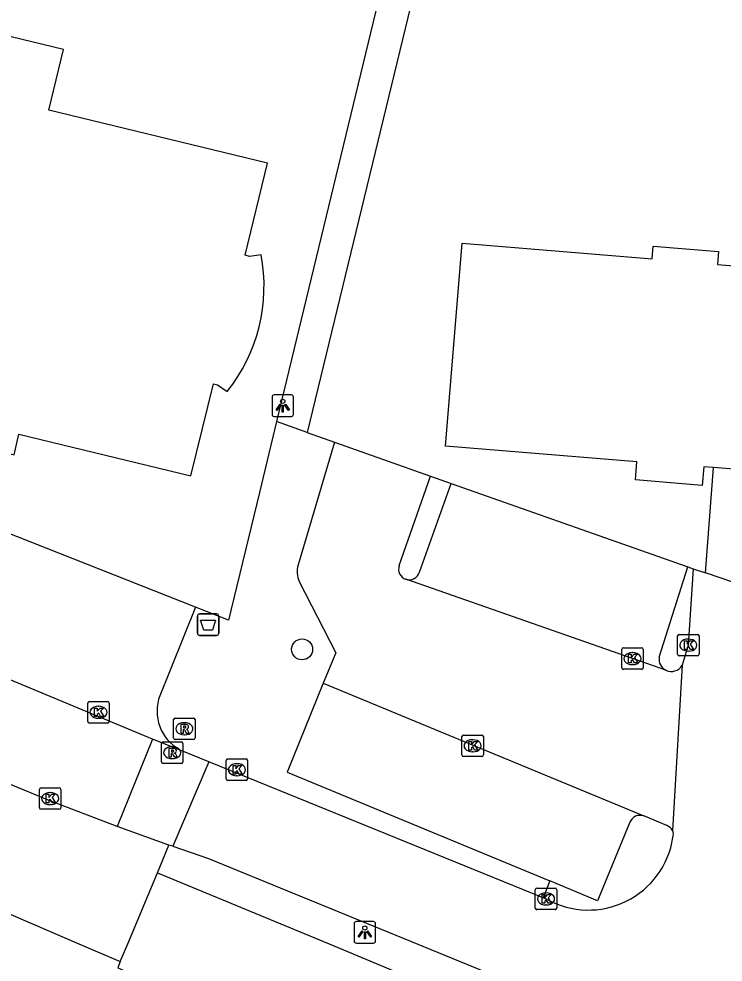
# Model space of a CAD drawing. Extents: x 162812 to 163818, y 381639 to 382470.
# Drawn here: x 163570 to 163602.82, y 381999.14 to 382043.08 of the extents above; entities that cross this region are included whole.
import ezdxf

# ---------------------------------------------------------------- set-up
doc = ezdxf.new("R2010")
doc.units = 0
for name, color, linetype in [('IMGEO_Afvalbak', 7, 'Continuous'), ('IMGEO_Boom', 7, 'Continuous'), ('IMGEO_Groenvoorziening', 7, 'Continuous'), ('IMGEO_Kolk', 7, 'Continuous'), ('IMGEO_Lichtpunt', 7, 'Continuous'), ('IMGEO_Pand', 7, 'Continuous'), ('IMGEO_Parkeervlak_open', 7, 'Continuous'), ('IMGEO_Rijbaan_lokaal_open', 7, 'Continuous'), ('IMGEO_Rioolput', 7, 'Continuous'), ('IMGEO_Voetpad_open', 7, 'Continuous')]:
    doc.layers.add(name, color=color, linetype=linetype)

msp = doc.modelspace()

# ---------------------------------------------------------------- linework, layer by layer
at = {"layer": 'IMGEO_Afvalbak'}
for p, q in [((163578.32, 382014.462), (163578.32, 382015.262)), ((163578.32, 382015.262), (163578.32, 382014.462)), ((163578.42, 382015.362), (163579.21, 382015.362)), ((163579.21, 382015.362), (163578.42, 382015.362)), ((163579.31, 382015.262), (163579.31, 382014.462)), ((163579.31, 382014.462), (163579.31, 382015.262)), ((163579.21, 382014.362), (163578.42, 382014.362)), ((163578.42, 382014.362), (163579.21, 382014.362))]:
    msp.add_line(p, q, dxfattribs=at)
msp.add_lwpolyline([(163578.463, 382015.076), (163579.167, 382015.076), (163579.018, 382014.606), (163578.612, 382014.606), (163578.463, 382015.076)], dxfattribs=at)
for centre, start, end in [((163578.42, 382015.262), 90, 180), ((163578.42, 382015.262), 90, 180), ((163579.21, 382015.262), 0, 90), ((163579.21, 382015.262), 360, 90), ((163578.42, 382014.462), 180, 270), ((163578.42, 382014.462), 180, 270), ((163579.21, 382014.462), 270, 0), ((163579.21, 382014.462), 270, 0)]:
    msp.add_arc(centre, 0.1, start, end, dxfattribs=at)
at = {"layer": 'IMGEO_Boom'}
msp.add_circle((163583.198, 382013.71), 0.489, dxfattribs=at)
at = {"layer": 'IMGEO_Groenvoorziening'}
msp.add_lwpolyline([(163574.726, 381999.168), (163574.605, 381998.877), (163598.299, 381988.562), (163579.386, 381944.696)], dxfattribs=at)
at = {"layer": 'IMGEO_Kolk'}
for p, q in [((163600.698, 382013.48), (163600.698, 382014.332)), ((163600.773, 382014.406), (163601.625, 382014.406)), ((163601.186, 382014.186), (163601.211, 382014.186)), ((163601.699, 382014.332), (163601.699, 382013.48)), ((163598.096, 382012.853), (163598.096, 382013.705)), ((163598.171, 382013.779), (163599.023, 382013.779)), ((163599.097, 382013.705), (163599.097, 382012.853)), ((163598.584, 382013.559), (163598.609, 382013.559)), ((163601.625, 382013.406), (163600.773, 382013.406)), ((163601.209, 382013.626), (163601.184, 382013.626)), ((163598.607, 382012.999), (163598.582, 382012.999)), ((163599.023, 382012.779), (163598.171, 382012.779)), ((163573.209, 382010.351), (163573.209, 382011.203)), ((163573.284, 382011.277), (163574.136, 382011.277)), ((163573.697, 382011.057), (163573.722, 382011.057)), ((163574.21, 382011.203), (163574.21, 382010.351)), ((163574.136, 382010.277), (163573.284, 382010.277)), ((163573.72, 382010.497), (163573.695, 382010.497)), ((163590.72, 382009.718), (163591.572, 382009.718)), ((163590.645, 382008.792), (163590.645, 382009.644)), ((163591.133, 382009.498), (163591.158, 382009.498)), ((163591.646, 382009.644), (163591.646, 382008.792)), ((163591.156, 382008.938), (163591.131, 382008.938)), ((163579.659, 382007.677), (163579.659, 382008.529)), ((163579.734, 382008.603), (163580.586, 382008.603)), ((163580.66, 382008.529), (163580.66, 382007.677)), ((163591.572, 382008.718), (163590.72, 382008.718)), ((163580.147, 382008.383), (163580.172, 382008.383)), ((163580.586, 382007.603), (163579.734, 382007.603)), ((163580.17, 382007.823), (163580.145, 382007.823)), ((163570.956, 382006.334), (163570.956, 382007.186)), ((163571.031, 382007.26), (163571.883, 382007.26)), ((163571.957, 382007.186), (163571.957, 382006.334)), ((163571.444, 382007.04), (163571.469, 382007.04)), ((163571.883, 382006.26), (163571.031, 382006.26)), ((163571.467, 382006.48), (163571.442, 382006.48)), ((163594.067, 382001.659), (163594.067, 382002.511)), ((163594.142, 382002.585), (163594.994, 382002.585)), ((163594.555, 382002.365), (163594.58, 382002.365)), ((163595.068, 382002.511), (163595.068, 382001.659)), ((163594.994, 382001.585), (163594.142, 382001.585)), ((163594.578, 382001.805), (163594.553, 382001.805))]:
    msp.add_line(p, q, dxfattribs=at)
for points in [[(163600.698, 382013.48), (163600.698, 382014.332)], [(163600.773, 382014.406), (163601.625, 382014.406)], [(163601.699, 382014.332), (163601.699, 382013.48)], [(163598.096, 382012.853), (163598.096, 382013.705)], [(163598.171, 382013.779), (163599.023, 382013.779)], [(163599.097, 382013.705), (163599.097, 382012.853)], [(163601.019, 382014.106), (163601.142, 382014.106), (163601.142, 382013.955), (163601.272, 382014.106), (163601.436, 382014.106), (163601.29, 382013.955), (163601.443, 382013.706), (163601.291, 382013.706), (163601.206, 382013.87), (163601.142, 382013.803), (163601.142, 382013.706), (163601.019, 382013.706), (163601.019, 382014.106)], [(163598.417, 382013.479), (163598.54, 382013.479), (163598.54, 382013.328), (163598.67, 382013.479), (163598.834, 382013.479), (163598.688, 382013.328), (163598.841, 382013.079), (163598.689, 382013.079), (163598.604, 382013.243), (163598.54, 382013.176), (163598.54, 382013.079), (163598.417, 382013.079), (163598.417, 382013.479)], [(163601.625, 382013.406), (163600.773, 382013.406)], [(163599.023, 382012.779), (163598.171, 382012.779)], [(163573.209, 382010.351), (163573.209, 382011.203)], [(163573.284, 382011.277), (163574.136, 382011.277)], [(163574.21, 382011.203), (163574.21, 382010.351)], [(163573.53, 382010.977), (163573.653, 382010.977), (163573.653, 382010.826), (163573.783, 382010.977), (163573.947, 382010.977), (163573.801, 382010.826), (163573.954, 382010.577), (163573.802, 382010.577), (163573.717, 382010.741), (163573.653, 382010.674), (163573.653, 382010.577), (163573.53, 382010.577), (163573.53, 382010.977)], [(163574.136, 382010.277), (163573.284, 382010.277)], [(163590.72, 382009.718), (163591.572, 382009.718)], [(163590.645, 382008.792), (163590.645, 382009.644)], [(163590.966, 382009.418), (163591.089, 382009.418), (163591.089, 382009.267), (163591.219, 382009.418), (163591.383, 382009.418), (163591.237, 382009.267), (163591.39, 382009.018), (163591.238, 382009.018), (163591.153, 382009.182), (163591.089, 382009.115), (163591.089, 382009.018), (163590.966, 382009.018), (163590.966, 382009.418)], [(163591.646, 382009.644), (163591.646, 382008.792)], [(163579.659, 382007.677), (163579.659, 382008.529)], [(163579.734, 382008.603), (163580.586, 382008.603)], [(163580.66, 382008.529), (163580.66, 382007.677)], [(163591.572, 382008.718), (163590.72, 382008.718)], [(163579.98, 382008.303), (163580.103, 382008.303), (163580.103, 382008.152), (163580.233, 382008.303), (163580.397, 382008.303), (163580.251, 382008.152), (163580.404, 382007.903), (163580.252, 382007.903), (163580.167, 382008.067), (163580.103, 382008), (163580.103, 382007.903), (163579.98, 382007.903), (163579.98, 382008.303)], [(163580.586, 382007.603), (163579.734, 382007.603)], [(163570.956, 382006.334), (163570.956, 382007.186)], [(163571.031, 382007.26), (163571.883, 382007.26)], [(163571.957, 382007.186), (163571.957, 382006.334)], [(163571.277, 382006.96), (163571.4, 382006.96), (163571.4, 382006.809), (163571.53, 382006.96), (163571.694, 382006.96), (163571.548, 382006.809), (163571.701, 382006.56), (163571.549, 382006.56), (163571.464, 382006.724), (163571.4, 382006.657), (163571.4, 382006.56), (163571.277, 382006.56), (163571.277, 382006.96)], [(163571.883, 382006.26), (163571.031, 382006.26)], [(163594.067, 382001.659), (163594.067, 382002.511)], [(163594.142, 382002.585), (163594.994, 382002.585)], [(163594.388, 382002.285), (163594.511, 382002.285), (163594.511, 382002.134), (163594.641, 382002.285), (163594.805, 382002.285), (163594.659, 382002.134), (163594.812, 382001.885), (163594.66, 382001.885), (163594.575, 382002.049), (163594.511, 382001.982), (163594.511, 382001.885), (163594.388, 382001.885), (163594.388, 382002.285)], [(163595.068, 382002.511), (163595.068, 382001.659)], [(163594.994, 382001.585), (163594.142, 382001.585)]]:
    msp.add_lwpolyline(points, dxfattribs=at)
for centre, start, end in [((163600.775, 382014.33), 91.552, 178.448), ((163600.775, 382014.33), 91.552, 178.448), ((163601.623, 382014.33), 1.552, 88.448), ((163601.623, 382014.33), 1.552, 88.448), ((163598.173, 382013.703), 91.552, 178.448), ((163598.173, 382013.703), 91.552, 178.448), ((163599.021, 382013.703), 1.552, 88.448), ((163599.021, 382013.703), 1.552, 88.448), ((163600.775, 382013.482), 181.552, 268.448), ((163600.775, 382013.482), 181.552, 268.448), ((163601.623, 382013.482), 271.552, 358.448), ((163601.623, 382013.482), 271.552, 358.448), ((163598.173, 382012.855), 181.552, 268.448), ((163598.173, 382012.855), 181.552, 268.448), ((163599.021, 382012.855), 271.552, 358.448), ((163599.021, 382012.855), 271.552, 358.448), ((163573.286, 382011.201), 91.552, 178.448), ((163573.286, 382011.201), 91.552, 178.448), ((163574.134, 382011.201), 1.552, 88.448), ((163574.134, 382011.201), 1.552, 88.448), ((163573.286, 382010.353), 181.552, 268.448), ((163573.286, 382010.353), 181.552, 268.448), ((163574.134, 382010.353), 271.552, 358.448), ((163574.134, 382010.353), 271.552, 358.448), ((163590.722, 382009.642), 91.552, 178.448), ((163590.722, 382009.642), 91.552, 178.448), ((163591.57, 382009.642), 1.552, 88.448), ((163591.57, 382009.642), 1.552, 88.448), ((163579.736, 382008.527), 91.552, 178.448), ((163579.736, 382008.527), 91.552, 178.448), ((163580.584, 382008.527), 1.552, 88.448), ((163580.584, 382008.527), 1.552, 88.448), ((163590.722, 382008.794), 181.552, 268.448), ((163590.722, 382008.794), 181.552, 268.448), ((163591.57, 382008.794), 271.552, 358.448), ((163591.57, 382008.794), 271.552, 358.448), ((163579.736, 382007.679), 181.552, 268.448), ((163579.736, 382007.679), 181.552, 268.448), ((163580.584, 382007.679), 271.552, 358.448), ((163580.584, 382007.679), 271.552, 358.448), ((163571.033, 382007.184), 91.552, 178.448), ((163571.033, 382007.184), 91.552, 178.448), ((163571.881, 382007.184), 1.552, 88.448), ((163571.881, 382007.184), 1.552, 88.448), ((163571.033, 382006.336), 181.552, 268.448), ((163571.033, 382006.336), 181.552, 268.448), ((163571.881, 382006.336), 271.552, 358.448), ((163571.881, 382006.336), 271.552, 358.448), ((163594.144, 382002.509), 91.552, 178.448), ((163594.144, 382002.509), 91.552, 178.448), ((163594.992, 382002.509), 1.552, 88.448), ((163594.992, 382002.509), 1.552, 88.448), ((163594.144, 382001.661), 181.552, 268.448), ((163594.144, 382001.661), 181.552, 268.448), ((163594.992, 382001.661), 271.552, 358.448), ((163594.992, 382001.661), 271.552, 358.448)]:
    msp.add_arc(centre, 0.0765, start, end, dxfattribs=at)
for centre, major_axis, ratio, start_param, end_param in [((163601.185, 382013.906), (-0.387, 0.002), 0.722429, 4.712389, 7.853982), ((163601.21, 382013.906), (-0.39, 0.002), 0.717154, 1.570796, 4.712389), ((163598.583, 382013.279), (-0.387, 0.002), 0.722429, 4.712389, 7.853982), ((163598.608, 382013.279), (-0.39, 0.002), 0.717154, 1.570796, 4.712389), ((163573.696, 382010.777), (-0.387, 0.002), 0.722429, 4.712389, 7.853982), ((163573.721, 382010.777), (-0.39, 0.002), 0.717154, 1.570796, 4.712389), ((163591.132, 382009.218), (-0.387, 0.002), 0.722429, 4.712389, 7.853982), ((163591.157, 382009.218), (-0.39, 0.002), 0.717154, 1.570796, 4.712389), ((163580.146, 382008.103), (-0.387, 0.002), 0.722429, 4.712389, 7.853982), ((163580.171, 382008.103), (-0.39, 0.002), 0.717154, 1.570796, 4.712389), ((163571.443, 382006.76), (-0.387, 0.002), 0.722429, 4.712389, 7.853982), ((163571.468, 382006.76), (-0.39, 0.002), 0.717154, 1.570796, 4.712389), ((163594.554, 382002.085), (-0.387, 0.002), 0.722429, 4.712389, 7.853982), ((163594.579, 382002.085), (-0.39, 0.002), 0.717154, 1.570796, 4.712389)]:
    msp.add_ellipse(centre, major_axis=major_axis, ratio=ratio, start_param=start_param, end_param=end_param, dxfattribs=at)
at = {"layer": 'IMGEO_Lichtpunt'}
for p, q in [((163582.698, 382025.558), (163581.89, 382025.558)), ((163582.698, 382025.558), (163581.89, 382025.558)), ((163581.796, 382025.463), (163581.796, 382024.656)), ((163581.796, 382025.463), (163581.796, 382024.656)), ((163582.792, 382024.656), (163582.792, 382025.463)), ((163582.792, 382024.656), (163582.792, 382025.463)), ((163581.89, 382024.562), (163582.698, 382024.562)), ((163581.89, 382024.562), (163582.698, 382024.562)), ((163585.623, 382000.933), (163585.623, 382000.126)), ((163585.623, 382000.933), (163585.623, 382000.126)), ((163586.525, 382001.028), (163585.717, 382001.028)), ((163586.525, 382001.028), (163585.717, 382001.028)), ((163586.619, 382000.126), (163586.619, 382000.933)), ((163586.619, 382000.126), (163586.619, 382000.933)), ((163585.717, 382000.032), (163586.525, 382000.032)), ((163585.717, 382000.032), (163586.525, 382000.032))]:
    msp.add_line(p, q, dxfattribs=at)
for points in [[(163582.17, 382025.127), (163582.209, 382025.099), (163582.021, 382024.837), (163581.983, 382024.864), (163582.17, 382025.127)], [(163582.382, 382025.099), (163582.42, 382025.126), (163582.607, 382024.864), (163582.568, 382024.836), (163582.382, 382025.099)], [(163582.272, 382025.079), (163582.319, 382025.079), (163582.319, 382024.757), (163582.272, 382024.757), (163582.272, 382025.079)], [(163585.997, 382000.597), (163586.036, 382000.569), (163585.848, 382000.307), (163585.81, 382000.334), (163585.997, 382000.597)], [(163586.099, 382000.549), (163586.146, 382000.549), (163586.146, 382000.227), (163586.099, 382000.227), (163586.099, 382000.549)], [(163586.209, 382000.569), (163586.247, 382000.596), (163586.434, 382000.334), (163586.395, 382000.306), (163586.209, 382000.569)]]:
    msp.add_lwpolyline(points, dxfattribs=at)
for centre in [(163582.295, 382025.261), (163586.122, 382000.731)]:
    msp.add_circle(centre, 0.0994, dxfattribs=at)
for centre, start, end in [((163581.89, 382025.463), 90, 180), ((163581.89, 382025.463), 90, 180), ((163582.698, 382025.463), 0, 90), ((163582.698, 382025.463), 0, 90), ((163581.89, 382024.656), 180, 270), ((163581.89, 382024.656), 180, 270), ((163582.698, 382024.656), 270, 0), ((163582.698, 382024.656), 270, 360), ((163585.717, 382000.933), 90, 180), ((163585.717, 382000.933), 90, 180), ((163586.525, 382000.933), 0, 90), ((163586.525, 382000.933), 0, 90), ((163585.717, 382000.126), 180, 270), ((163585.717, 382000.126), 180, 270), ((163586.525, 382000.126), 270, 0), ((163586.525, 382000.126), 270, 360)]:
    msp.add_arc(centre, 0.0946, start, end, dxfattribs=at)
at = {"layer": 'IMGEO_Pand'}
for points in [[(163541.477, 382049.231), (163541.374, 382048.809), (163541.641, 382048.748), (163540.696, 382044.902), (163539.432, 382045.183), (163537.525, 382037.371), (163555.435, 382033.036), (163555.218, 382032.166), (163565.443, 382029.682), (163564.186, 382024.142), (163569.774, 382022.764), (163569.994, 382023.74), (163578.02, 382021.794), (163579.065, 382026.083), (163579.258, 382026.031), (163579.708, 382025.721)], [(163581.288, 382032.092), (163580.741, 382032.007), (163580.549, 382032.064), (163581.588, 382036.351), (163571.392, 382038.824), (163572.076, 382041.643), (163565.264, 382043.296), (163564.715, 382041.032), (163549.701, 382044.674), (163550.267, 382047.007), (163549.754, 382047.223)], [(163602.38, 382022.18), (163601.918, 382022.218), (163601.846, 382021.347), (163598.732, 382021.603), (163598.8, 382022.442), (163589.879, 382023.175), (163590.655, 382032.626), (163599.512, 382031.898), (163599.562, 382032.495), (163602.606, 382032.245), (163602.557, 382031.641), (163608.079, 382031.187), (163608.666, 382038.338), (163612.892, 382037.281), (163615.321, 382046.999), (163624.393, 382044.731), (163621.911, 382034.802), (163625.548, 382033.892), (163623.074, 382028.073), (163622.926, 382027.725), (163644.934, 382018.364)], [(163611.579, 382018.143), (163608.885, 382018.364), (163608.937, 382018.991), (163610.27, 382018.881), (163610.486, 382021.513), (163602.38, 382022.18)]]:
    msp.add_lwpolyline(points, dxfattribs=at)
msp.add_arc((163573.556, 382030.628), 7.869, 321.4228, 10.7206, dxfattribs=at)
at = {"layer": 'IMGEO_Parkeervlak_open'}
for points in [[(163578.228, 382015.682), (163535.632, 382032.491)], [(163590.149, 382021.441), (163601.17, 382017.549)]]:
    msp.add_lwpolyline(points, dxfattribs=at)
at = {"layer": 'IMGEO_Rijbaan_lokaal_open'}
for points in [[(163576.218, 382009.521), (163531.875, 382028.007)], [(163584.71, 382023.362), (163583.01, 382017.64)], [(163584.71, 382023.362), (163589.188, 382021.781)], [(163574.585, 382005.464), (163571.41, 382006.668), (163552.381, 382014.53), (163548.898, 382015.964), (163532.909, 382022.596)], [(163587.724, 382017.61), (163589.188, 382021.781)], [(163601.429, 382017.461), (163601.196, 382013.906), (163600.908, 382012.972)], [(163601.429, 382017.461), (163602.001, 382017.266)], [(163620.346, 382011.016), (163602.001, 382017.266)], [(163583.064, 382016.873), (163584.763, 382013.544), (163584.176, 382012.138)], [(163600.152, 382012.734), (163588.031, 382016.973)], [(163600.908, 382012.972), (163600.457, 382005.277)], [(163584.176, 382012.138), (163599.128, 382005.948)], [(163576.218, 382009.521), (163574.585, 382005.464)], [(163577.675, 382008.95), (163576.218, 382009.521)], [(163578.851, 382008.476), (163577.675, 382008.95)], [(163578.851, 382008.476), (163577.167, 382004.538)], [(163594.432, 382002.141), (163578.851, 382008.476)], [(163600.203, 382005.5), (163599.128, 382005.948)], [(163576.985, 382004.588), (163574.585, 382005.464)], [(163577.167, 382004.538), (163576.985, 382004.588)], [(163577.167, 382004.538), (163578.832, 382003.967), (163590.901, 381999.029), (163605.297, 381993.119)], [(163594.616, 382002.064), (163594.432, 382002.141)]]:
    msp.add_lwpolyline(points, dxfattribs=at)
for centre, radius, start, end in [((163584.037, 382017.327), 1.073, 163.0394, 205.015), ((163588.19, 382017.442), 0.496, 160.2302, 251.233), ((163600.406, 382013.247), 0.572, 243.652, 331.2976), ((163600.061, 382005.082), 0.441, 26.1785, 71.2583), ((163596.543, 382005.553), 3.986, 241.0884, 351.1394), ((163600.052, 382005.078), 0.451, 341.9795, 26.1436)]:
    msp.add_arc(centre, radius, start, end, dxfattribs=at)
at = {"layer": 'IMGEO_Rioolput'}
for p, q in [((163577.209, 382009.584), (163577.209, 382010.436)), ((163577.284, 382010.51), (163578.136, 382010.51)), ((163577.697, 382010.29), (163577.722, 382010.29)), ((163578.21, 382010.436), (163578.21, 382009.584)), ((163577.72, 382009.73), (163577.695, 382009.73)), ((163576.643, 382008.472), (163576.643, 382009.324)), ((163576.718, 382009.398), (163577.57, 382009.398)), ((163578.136, 382009.51), (163577.284, 382009.51)), ((163577.644, 382009.324), (163577.644, 382008.472)), ((163577.131, 382009.178), (163577.156, 382009.178)), ((163577.154, 382008.618), (163577.129, 382008.618)), ((163577.57, 382008.398), (163576.718, 382008.398))]:
    msp.add_line(p, q, dxfattribs=at)
for points in [[(163577.209, 382009.584), (163577.209, 382010.436)], [(163577.284, 382010.51), (163578.136, 382010.51)], [(163577.798, 382010.208), (163577.546, 382010.21), (163577.546, 382009.81)], [(163578.21, 382010.436), (163578.21, 382009.584)], [(163577.546, 382009.81), (163577.67, 382009.81), (163577.67, 382009.972), (163577.681, 382009.972)], [(163577.724, 382010.129), (163577.67, 382010.129), (163577.67, 382010.048)], [(163577.67, 382010.048), (163577.722, 382010.048)], [(163577.728, 382009.943), (163577.799, 382009.81), (163577.939, 382009.81), (163577.874, 382009.936)], [(163576.643, 382008.472), (163576.643, 382009.324)], [(163576.718, 382009.398), (163577.57, 382009.398)], [(163578.136, 382009.51), (163577.284, 382009.51)], [(163577.644, 382009.324), (163577.644, 382008.472)], [(163577.232, 382009.096), (163576.98, 382009.098), (163576.98, 382008.698)], [(163576.98, 382008.698), (163577.104, 382008.698), (163577.104, 382008.86), (163577.115, 382008.86)], [(163577.158, 382009.017), (163577.104, 382009.017), (163577.104, 382008.936)], [(163577.104, 382008.936), (163577.156, 382008.936)], [(163577.162, 382008.831), (163577.233, 382008.698), (163577.373, 382008.698), (163577.308, 382008.824)], [(163577.57, 382008.398), (163576.718, 382008.398)]]:
    msp.add_lwpolyline(points, dxfattribs=at)
for centre, radius, start, end in [((163577.286, 382010.434), 0.0765, 91.552, 178.448), ((163577.286, 382010.434), 0.0765, 91.552, 178.448), ((163577.797, 382010.098), 0.109, 350.3612, 89.416), ((163578.134, 382010.434), 0.0765, 1.552, 88.448), ((163578.134, 382010.434), 0.0765, 1.552, 88.448), ((163577.68, 382009.919), 0.0533, 26.0293, 88.6989), ((163577.706, 382010.237), 0.19, 274.7715, 282.9687), ((163577.73, 382010.033), 0.0964, 77.0061, 93.1865), ((163577.744, 382010.09), 0.0378, 276.6634, 79.6772), ((163577.795, 382010.098), 0.112, 277.5842, 350.9817), ((163577.779, 382009.883), 0.108, 29.5134, 73.7905), ((163576.72, 382009.322), 0.0765, 91.552, 178.448), ((163576.72, 382009.322), 0.0765, 91.552, 178.448), ((163577.286, 382009.586), 0.0765, 181.552, 268.448), ((163577.286, 382009.586), 0.0765, 181.552, 268.448), ((163577.568, 382009.322), 0.0765, 1.552, 88.448), ((163577.568, 382009.322), 0.0765, 1.552, 88.448), ((163578.134, 382009.586), 0.0765, 271.552, 358.448), ((163578.134, 382009.586), 0.0765, 271.552, 358.448), ((163577.114, 382008.807), 0.0533, 26.0293, 88.6989), ((163577.14, 382009.125), 0.19, 274.7715, 282.9687), ((163577.164, 382008.921), 0.0964, 77.0061, 93.1865), ((163577.178, 382008.978), 0.0378, 276.6634, 79.6772), ((163577.231, 382008.986), 0.109, 350.3612, 89.416), ((163577.229, 382008.986), 0.112, 277.5842, 350.9817), ((163577.213, 382008.771), 0.108, 29.5134, 73.7905), ((163576.72, 382008.474), 0.0765, 181.552, 268.448), ((163576.72, 382008.474), 0.0765, 181.552, 268.448), ((163577.568, 382008.474), 0.0765, 271.552, 358.448), ((163577.568, 382008.474), 0.0765, 271.552, 358.448)]:
    msp.add_arc(centre, radius, start, end, dxfattribs=at)
for centre, major_axis, ratio, start_param, end_param in [((163577.696, 382010.01), (-0.387, 0.002), 0.722429, 4.712389, 7.853982), ((163577.721, 382010.01), (-0.39, 0.002), 0.717154, 1.570796, 4.712389), ((163577.13, 382008.898), (-0.387, 0.002), 0.722429, 4.712389, 7.853982), ((163577.155, 382008.898), (-0.39, 0.002), 0.717154, 1.570796, 4.712389)]:
    msp.add_ellipse(centre, major_axis=major_axis, ratio=ratio, start_param=start_param, end_param=end_param, dxfattribs=at)
at = {"layer": 'IMGEO_Voetpad_open'}
for points in [[(163590.415, 382052.558), (163583.433, 382023.813)], [(163588.112, 382050.115), (163588.23, 382050.085), (163582.008, 382024.325)], [(163582.008, 382024.325), (163581.207, 382021.01), (163579.768, 382015.071), (163578.228, 382015.682)], [(163583.433, 382023.813), (163582.008, 382024.325)], [(163583.433, 382023.813), (163584.71, 382023.362)], [(163602.001, 382017.266), (163602.38, 382022.18)], [(163589.188, 382021.781), (163590.149, 382021.441)], [(163588.664, 382017.302), (163590.149, 382021.441)], [(163599.843, 382013.347), (163601.17, 382017.549)], [(163601.17, 382017.549), (163601.429, 382017.461)], [(163578.228, 382015.682), (163576.512, 382011.391)], [(163584.176, 382012.138), (163582.505, 382007.992), (163594.738, 382002.928)], [(163598.474, 382005.654), (163596.971, 382002.004), (163594.738, 382002.928)], [(163576.451, 382003.307), (163576.985, 382004.588)], [(163574.726, 381999.168), (163575.074, 382000), (163576.451, 382003.307)], [(163576.451, 382003.307), (163584.456, 382000), (163605.105, 381991.356)], [(163594.738, 382002.928), (163594.432, 382002.141)], [(163568.352, 382001.907), (163572.79, 382000), (163574.726, 381999.168)]]:
    msp.add_lwpolyline(points, dxfattribs=at)
for centre, radius, start, end in [((163588.189, 382017.442), 0.495, 251.3413, 343.5848), ((163600.405, 382013.246), 0.571, 169.7924, 243.711), ((163578.492, 382010.837), 2.056, 164.3611, 246.5893), ((163598.954, 382005.462), 0.517, 70.2792, 158.1325)]:
    msp.add_arc(centre, radius, start, end, dxfattribs=at)

doc.saveas('drawing.dxf')
